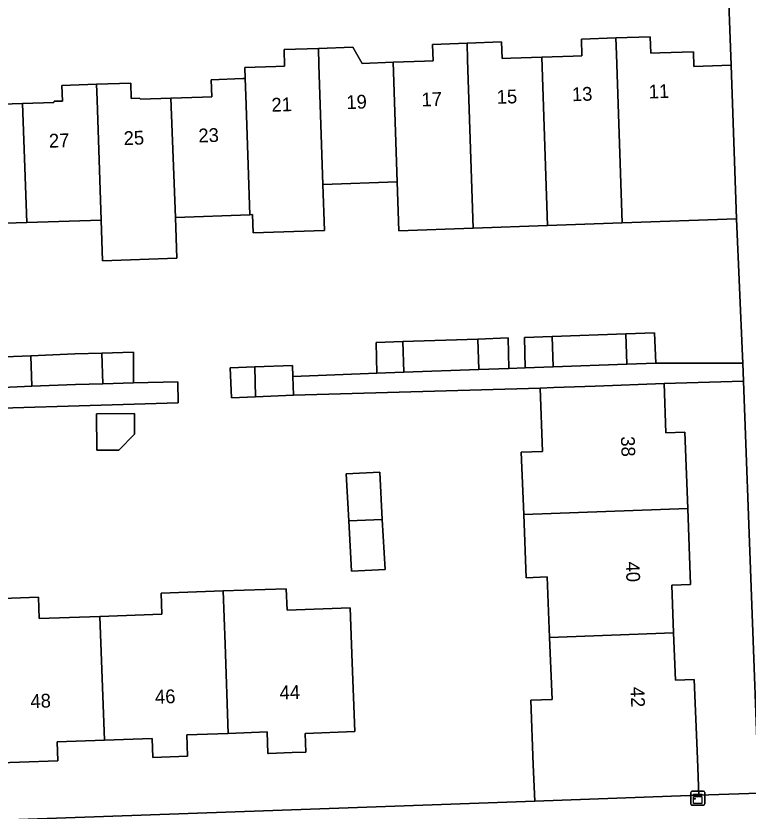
# Model space of a CAD drawing. Extents: x 161084 to 161928, y 385354 to 386522.
# Drawn here: x 161711.3 to 161764.5, y 386417 to 386474.8 of the extents above; entities that cross this region are included whole.
import ezdxf

# ---------------------------------------------------------------- set-up
doc = ezdxf.new("R2010")
doc.units = 0
for name, color, linetype in [('IMGEO_Erf', 7, 'Continuous'), ('IMGEO_Kast', 7, 'Continuous'), ('IMGEO_Muur', 7, 'Continuous'), ('IMGEO_Pand', 7, 'Continuous'), ('IMGEO_Pand_nummerreeks', 7, 'Continuous'), ('IMGEO_Voetpad_open', 7, 'Continuous')]:
    doc.layers.add(name, color=color, linetype=linetype)

msp = doc.modelspace()

# ---------------------------------------------------------------- linework, layer by layer
at = {"layer": 'IMGEO_Erf'}
for points in [[(161709.532, 386468.317), (161711.799, 386468.396), (161714.07, 386468.475), (161714.106, 386468.551), (161714.694, 386468.573), (161714.657, 386469.697), (161717.179, 386469.785), (161719.654, 386469.872), (161719.69, 386468.765), (161720.302, 386468.789), (161720.357, 386468.697), (161722.579, 386468.774), (161724.867, 386468.854), (161725.539, 386468.878), (161725.498, 386470.12), (161727.786, 386470.2), (161727.965, 386470.206), (161727.939, 386471.005), (161730.196, 386471.085), (161730.824, 386471.107), (161730.784, 386472.307), (161733.278, 386472.394), (161735.781, 386472.482), (161736.452, 386471.304), (161738.698, 386471.382), (161740.985, 386471.462), (161741.612, 386471.484), (161741.572, 386472.684), (161744.068, 386472.771), (161746.569, 386472.859), (161746.609, 386471.659), (161747.24, 386471.681), (161749.508, 386471.761), (161751.779, 386471.84), (161752.406, 386471.862), (161752.365, 386473.061), (161754.869, 386473.149), (161757.362, 386473.236), (161757.403, 386472.038), (161758.065, 386472.061), (161760.503, 386472.146), (161760.54, 386471.087), (161763.24, 386471.183), (161762.969, 386478.26)], [(161643.913, 386414.021), (161736.105, 386417.289), (161748.979, 386417.745), (161748.878, 386420.375), (161748.698, 386425.072), (161750.237, 386425.132), (161750.064, 386429.636), (161749.895, 386434.026), (161748.357, 386433.967), (161748.18, 386438.561), (161748.007, 386443.071), (161749.546, 386443.131), (161749.37, 386447.728), (161731.478, 386447.21), (161728.724, 386447.1), (161726.964, 386447.03), (161726.878, 386449.2), (161728.653, 386449.271), (161731.391, 386449.38), (161731.424, 386448.567), (161737.525, 386448.815), (161737.466, 386451.037), (161739.407, 386451.105), (161744.839, 386451.294), (161747.048, 386451.372), (161747.107, 386449.161), (161748.298, 386449.204), (161748.239, 386451.413), (161750.247, 386451.483), (161755.586, 386451.67), (161757.684, 386451.743), (161757.765, 386449.545), (161764.081, 386449.555), (161764.063, 386450.042), (161763.635, 386460.02), (161755.33, 386459.725), (161749.901, 386459.533), (161744.512, 386459.342), (161739.128, 386459.151), (161739.002, 386462.698), (161733.61, 386462.507), (161733.728, 386459.181), (161728.547, 386458.997), (161728.5, 386460.324), (161728.29, 386460.317), (161722.898, 386460.125), (161723.002, 386457.174), (161717.609, 386456.982), (161717.504, 386459.934), (161712.112, 386459.759), (161706.719, 386459.584)], [(161709.208, 386449.945), (161712.41, 386450.082), (161715.601, 386450.219), (161717.568, 386450.272), (161719.868, 386450.334), (161719.86, 386448.111), (161723.084, 386448.184), (161723.108, 386446.662), (161703.896, 386446.093)], [(161708.368, 386432.388), (161712.961, 386432.55), (161713.015, 386431.002), (161717.42, 386431.158), (161721.909, 386431.316), (161721.854, 386432.847), (161726.362, 386433.006), (161730.948, 386433.168), (161731.002, 386431.622), (161735.594, 386431.784), (161735.735, 386427.796), (161735.911, 386422.799), (161732.308, 386422.671), (161732.357, 386421.308), (161731.363, 386421.273), (161729.665, 386421.213), (161729.619, 386421.211), (161729.563, 386422.772), (161726.731, 386422.671), (161723.717, 386422.563), (161723.772, 386421.004), (161721.252, 386420.915), (161721.204, 386422.292), (161717.754, 386422.17), (161714.307, 386422.048), (161714.356, 386420.686), (161708.777, 386420.489)]]:
    msp.add_lwpolyline(points, dxfattribs=at)
for points in [[(161764.13, 386448.225), (161758.364, 386448.074), (161758.503, 386444.477), (161759.872, 386444.53), (161760.086, 386438.985), (161760.298, 386433.469), (161758.93, 386433.417), (161759.063, 386429.975), (161759.196, 386426.523), (161760.565, 386426.576), (161760.787, 386420.832), (161760.89, 386418.179), (161765.236, 386418.338)], [(161717.171, 386445.871), (161719.93, 386445.893), (161719.942, 386444.392), (161718.801, 386443.232), (161717.192, 386443.219)], [(161735.482, 386438.109), (161735.294, 386441.502), (161737.726, 386441.637), (161737.918, 386438.196), (161738.119, 386434.572), (161735.686, 386434.437)]]:
    msp.add_lwpolyline(points, close=True, dxfattribs=at)
at = {"layer": 'IMGEO_Kast'}
for p, q in [((161760.318, 386417.539), (161760.318, 386418.38)), ((161760.318, 386418.38), (161760.318, 386417.539)), ((161760.393, 386418.464), (161761.234, 386418.464)), ((161761.234, 386418.464), (161760.393, 386418.464)), ((161761.318, 386418.389), (161761.318, 386417.548)), ((161761.318, 386417.548), (161761.318, 386418.389)), ((161761.243, 386417.464), (161760.402, 386417.464)), ((161760.402, 386417.464), (161761.243, 386417.464))]:
    msp.add_line(p, q, dxfattribs=at)
for points in [[(161760.513, 386418.254), (161761.113, 386418.254), (161761.113, 386418.169), (161760.513, 386418.169), (161760.513, 386418.254)], [(161760.513, 386418.079), (161761.113, 386418.079), (161761.113, 386417.59), (161760.513, 386417.59), (161760.513, 386418.079)]]:
    msp.add_lwpolyline(points, dxfattribs=at)
msp.add_circle((161760.597, 386417.928), 0.0377, dxfattribs=at)
for centre, start, end in [((161760.396, 386418.386), 92.4484, 184.28452), ((161760.396, 386418.386), 92.4484, 184.28452), ((161761.24, 386418.386), 2.4484, 94.28452), ((161761.24, 386418.386), 2.4484, 94.28452), ((161760.396, 386417.542), 182.4484, 274.28452), ((161760.396, 386417.542), 182.4484, 274.28452), ((161761.24, 386417.542), 272.4484, 4.28452), ((161761.24, 386417.542), 272.4484, 4.28452)]:
    msp.add_arc(centre, 0.0779, start, end, dxfattribs=at)
at = {"layer": 'IMGEO_Muur'}
msp.add_lwpolyline([(161736.105, 386417.289), (161748.979, 386417.745)], dxfattribs=at)
at = {"layer": 'IMGEO_Pand'}
for points in [[(161754.869, 386473.149), (161752.365, 386473.061), (161752.406, 386471.862), (161751.779, 386471.84), (161749.508, 386471.761), (161749.901, 386459.533), (161755.33, 386459.725), (161754.91, 386471.951)], [(161754.869, 386473.149), (161754.91, 386471.951), (161755.33, 386459.725), (161763.635, 386460.02), (161763.24, 386471.183), (161760.54, 386471.087), (161760.503, 386472.146), (161758.065, 386472.061), (161757.403, 386472.038), (161757.362, 386473.236)], [(161733.278, 386472.394), (161730.784, 386472.307), (161730.824, 386471.107), (161730.196, 386471.085), (161727.939, 386471.005), (161727.965, 386470.206), (161728.006, 386468.964), (161728.29, 386460.317), (161728.5, 386460.324), (161728.547, 386458.997), (161733.728, 386459.181), (161733.61, 386462.507), (161733.318, 386471.194)], [(161738.698, 386471.382), (161736.452, 386471.304), (161735.781, 386472.482), (161733.278, 386472.394), (161733.318, 386471.194), (161733.61, 386462.507), (161739.002, 386462.698)], [(161744.068, 386472.771), (161741.572, 386472.684), (161741.612, 386471.484), (161740.985, 386471.462), (161738.698, 386471.382), (161739.002, 386462.698), (161739.128, 386459.151), (161744.512, 386459.342), (161744.108, 386471.572)], [(161749.508, 386471.761), (161747.24, 386471.681), (161746.609, 386471.659), (161746.569, 386472.859), (161744.068, 386472.771), (161744.108, 386471.572), (161744.512, 386459.342), (161749.901, 386459.533)], [(161727.965, 386470.206), (161727.786, 386470.2), (161725.498, 386470.12), (161725.539, 386468.878), (161724.867, 386468.854), (161722.579, 386468.774), (161722.898, 386460.125), (161728.29, 386460.317), (161728.006, 386468.964)], [(161711.799, 386468.396), (161709.532, 386468.317), (161709.499, 386468.374), (161708.901, 386468.351), (161708.861, 386469.495), (161706.379, 386469.408), (161706.419, 386468.256), (161706.719, 386459.584), (161712.112, 386459.759)], [(161717.179, 386469.785), (161714.657, 386469.697), (161714.694, 386468.573), (161714.106, 386468.551), (161714.07, 386468.475), (161711.799, 386468.396), (161712.112, 386459.759), (161717.504, 386459.934), (161717.216, 386468.67)], [(161722.579, 386468.774), (161720.357, 386468.697), (161720.302, 386468.789), (161719.69, 386468.765), (161719.654, 386469.872), (161717.179, 386469.785), (161717.216, 386468.67), (161717.504, 386459.934), (161717.609, 386456.982), (161723.002, 386457.174), (161722.898, 386460.125)], [(161755.586, 386451.67), (161750.247, 386451.483), (161750.318, 386449.276), (161755.656, 386449.469)], [(161757.684, 386451.743), (161755.586, 386451.67), (161755.656, 386449.469), (161757.765, 386449.545)], [(161739.407, 386451.105), (161737.466, 386451.037), (161737.525, 386448.815), (161739.485, 386448.886)], [(161744.839, 386451.294), (161739.407, 386451.105), (161739.485, 386448.886), (161744.925, 386449.082)], [(161747.048, 386451.372), (161744.839, 386451.294), (161744.925, 386449.082), (161747.107, 386449.161)], [(161750.247, 386451.483), (161748.239, 386451.413), (161748.298, 386449.204), (161750.318, 386449.276)], [(161712.41, 386450.082), (161709.208, 386449.945), (161707.033, 386449.887), (161707.109, 386447.666), (161709.268, 386447.724), (161712.478, 386447.862)], [(161717.568, 386450.272), (161715.601, 386450.219), (161712.41, 386450.082), (161712.478, 386447.862), (161715.66, 386447.998), (161717.641, 386448.051)], [(161719.868, 386450.334), (161717.568, 386450.272), (161717.641, 386448.051), (161719.86, 386448.111)], [(161726.878, 386449.2), (161726.964, 386447.03), (161728.724, 386447.1), (161728.653, 386449.271)], [(161731.424, 386448.567), (161731.391, 386449.38), (161728.653, 386449.271), (161728.724, 386447.1), (161731.478, 386447.21)], [(161759.872, 386444.53), (161758.503, 386444.477), (161758.364, 386448.074), (161753.368, 386447.882), (161750.367, 386447.766), (161749.37, 386447.728), (161749.546, 386443.131), (161748.007, 386443.071), (161748.18, 386438.561), (161760.086, 386438.985)], [(161717.171, 386445.871), (161717.192, 386443.219), (161718.801, 386443.232), (161719.942, 386444.392), (161719.93, 386445.893)], [(161735.482, 386438.109), (161737.918, 386438.196), (161737.726, 386441.637), (161735.294, 386441.502)], [(161759.063, 386429.975), (161758.93, 386433.417), (161760.298, 386433.469), (161760.086, 386438.985), (161748.18, 386438.561), (161748.357, 386433.967), (161749.895, 386434.026), (161750.064, 386429.636)], [(161737.918, 386438.196), (161735.482, 386438.109), (161735.686, 386434.437), (161738.119, 386434.572)], [(161735.594, 386431.784), (161731.002, 386431.622), (161730.948, 386433.168), (161726.362, 386433.006), (161726.5, 386429.154), (161726.731, 386422.671), (161729.563, 386422.772), (161729.619, 386421.211), (161729.665, 386421.213), (161731.363, 386421.273), (161732.357, 386421.308), (161732.308, 386422.671), (161735.911, 386422.799), (161735.735, 386427.796)], [(161708.777, 386420.489), (161714.356, 386420.686), (161714.307, 386422.048), (161717.754, 386422.17), (161717.42, 386431.158), (161713.015, 386431.002), (161712.961, 386432.55), (161708.368, 386432.388)], [(161726.362, 386433.006), (161721.854, 386432.847), (161721.909, 386431.316), (161717.42, 386431.158), (161717.754, 386422.17), (161721.204, 386422.292), (161721.252, 386420.915), (161723.772, 386421.004), (161723.717, 386422.563), (161726.731, 386422.671), (161726.5, 386429.154)], [(161760.89, 386418.179), (161760.787, 386420.832), (161760.565, 386426.576), (161759.196, 386426.523), (161759.063, 386429.975), (161750.064, 386429.636), (161750.237, 386425.132), (161748.698, 386425.072), (161748.878, 386420.375), (161748.979, 386417.745)]]:
    msp.add_lwpolyline(points, close=True, dxfattribs=at)
at = {"layer": 'IMGEO_Voetpad_open'}
for points in [[(161773.916, 386448.755), (161773.862, 386450.223), (161768.046, 386450.042), (161767.138, 386472.369), (161766.898, 386478.379), (161762.969, 386478.26), (161763.24, 386471.183), (161763.635, 386460.02), (161764.063, 386450.042), (161764.081, 386449.555), (161764.13, 386448.225), (161765.236, 386418.338), (161772.833, 386418.509), (161775.032, 386418.558)], [(161764.081, 386449.555), (161757.765, 386449.545), (161755.656, 386449.469), (161750.318, 386449.276), (161748.298, 386449.204), (161747.107, 386449.161), (161744.925, 386449.082), (161739.485, 386448.886), (161737.525, 386448.815), (161731.424, 386448.567), (161731.478, 386447.21), (161749.37, 386447.728), (161750.367, 386447.766), (161753.368, 386447.882), (161758.364, 386448.074), (161764.13, 386448.225)]]:
    msp.add_lwpolyline(points, close=True, dxfattribs=at)
for points in [[(161703.896, 386446.093), (161723.108, 386446.662), (161723.084, 386448.184), (161719.86, 386448.111), (161717.641, 386448.051), (161715.66, 386447.998), (161712.478, 386447.862), (161709.268, 386447.724)], [(161772.931, 386414.172), (161772.833, 386418.509), (161765.236, 386418.338), (161760.89, 386418.179), (161748.979, 386417.745), (161736.105, 386417.289), (161643.913, 386414.021)]]:
    msp.add_lwpolyline(points, dxfattribs=at)

# ---------------------------------------------------------------- texts
at = {"layer": 'IMGEO_Pand_nummerreeks'}
for s, rotation, p in [('13', 2.00535, (161751.696, 386468.555)), ('11', 2.00535, (161757.268, 386468.75)), ('19', 2.00535, (161735.323, 386467.982)), ('17', 2.00535, (161740.781, 386468.173)), ('15', 2.00535, (161746.238, 386468.364)), ('21', 2.00535, (161729.887, 386467.791)), ('23', 2.01108, (161724.583, 386465.561)), ('27', 2.01108, (161713.735, 386465.18)), ('25', 2.01108, (161719.159, 386465.37)), ('38', 272.21141, (161755.231, 386444.22)), ('40', 272.21061, (161755.582, 386435.123)), ('44', 1.98816, (161730.476, 386425.131)), ('46', 1.98816, (161721.433, 386424.818)), ('42', 272.21061, (161755.932, 386426.031)), ('48', 1.98731, (161712.391, 386424.505))]:
    msp.add_text(s, height=1, rotation=rotation, dxfattribs=at).set_placement(p)

doc.saveas('drawing.dxf')
